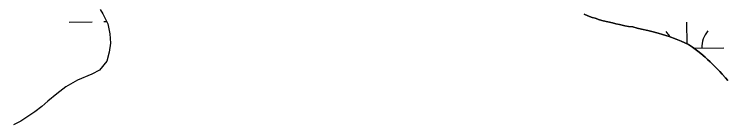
# Model space of a CAD drawing. Extents: x 3887375 to 3925618, y 296674 to 322633.
# Drawn here: x 3921458 to 3922438, y 311414 to 311566 of the extents above; entities that cross this region are included whole.
import ezdxf

# ---------------------------------------------------------------- set-up
doc = ezdxf.new("R2010")
doc.units = 0
doc.layers.add('V-TOPO-SHOR', color=7, linetype='Continuous')
doc.layers.add('V-WETL-SWMP', color=7, linetype='Continuous')

msp = doc.modelspace()

# ---------------------------------------------------------------- linework, layer by layer
at = {"layer": 'V-TOPO-SHOR'}
for points in [[(3921576.33, 311572.77), (3921580.1, 311566.93), (3921586.85, 311553.23), (3921589.8, 311539.14), (3921590.59, 311526.67), (3921588.66, 311514.07), (3921585.65, 311501.62), (3921575.74, 311489.17), (3921565.16, 311483.91), (3921545.09, 311475.42), (3921529.49, 311466.38), (3921516.87, 311456.38), (3921504.38, 311446.24), (3921496.23, 311439.22), (3921486.87, 311431.78), (3921478.19, 311426.38), (3921467.33, 311418.96), (3921457.16, 311413.83)], [(3922241.86, 311566.46), (3922246.93, 311564.28), (3922252.71, 311562.1), (3922257.05, 311560.88), (3922263.07, 311558.7), (3922267.9, 311557.48), (3922274.41, 311556.02), (3922280.92, 311554.32), (3922285.5, 311553.34), (3922290.32, 311552.13), (3922297.55, 311550.42), (3922302.86, 311549.69), (3922308.64, 311548.95), (3922314.67, 311547.25), (3922320.7, 311546.03), (3922329.14, 311544.08), (3922334.92, 311542.38), (3922343.6, 311540.19), (3922349.39, 311538.49), (3922358.55, 311535.82), (3922368.43, 311532.18), (3922375.18, 311529.27), (3922385.06, 311524.42), (3922390.84, 311521.03), (3922398.06, 311515.47), (3922402.16, 311512.08), (3922407.94, 311507), (3922411.31, 311503.86), (3922414.92, 311500.72), (3922419.97, 311495.64), (3922423.58, 311492.02), (3922428.4, 311487.18), (3922431.29, 311483.8), (3922436.1, 311478.72), (3922439.47, 311474.85)]]:
    msp.add_lwpolyline(points, dxfattribs=at)
at = {"layer": 'V-WETL-SWMP'}
for p, q in [((3922246.93, 311564.28), (3922241.86, 311566.46)), ((3922252.71, 311562.1), (3922246.93, 311564.28)), ((3922257.05, 311560.88), (3922252.71, 311562.1)), ((3921533.69, 311555.57), (3921565.69, 311556.12)), ((3921581.68, 311556.39), (3921585.26, 311556.46)), ((3922263.07, 311558.7), (3922257.05, 311560.88)), ((3922267.9, 311557.48), (3922263.07, 311558.7)), ((3922274.41, 311556.02), (3922267.9, 311557.48)), ((3922280.92, 311554.32), (3922274.41, 311556.02)), ((3922285.5, 311553.34), (3922280.92, 311554.32)), ((3922290.32, 311552.13), (3922285.5, 311553.34)), ((3922297.55, 311550.42), (3922290.32, 311552.13)), ((3922383.56, 311525.16), (3922383.04, 311555.41)), ((3922302.86, 311549.69), (3922297.55, 311550.42)), ((3922308.64, 311548.95), (3922302.86, 311549.69)), ((3922314.67, 311547.25), (3922308.64, 311548.95)), ((3922320.7, 311546.03), (3922314.67, 311547.25)), ((3922329.14, 311544.08), (3922320.7, 311546.03)), ((3922334.92, 311542.38), (3922329.14, 311544.08)), ((3922343.6, 311540.19), (3922334.92, 311542.38)), ((3922349.39, 311538.49), (3922343.6, 311540.19)), ((3922358.55, 311535.82), (3922349.39, 311538.49)), ((3922368.43, 311532.18), (3922358.55, 311535.82)), ((3922375.18, 311529.27), (3922368.43, 311532.18)), ((3922385.06, 311524.42), (3922375.18, 311529.27)), ((3922390.84, 311521.03), (3922385.06, 311524.42)), ((3922398.06, 311515.47), (3922390.84, 311521.03)), ((3922392.74, 311519.57), (3922433.65, 311520.27)), ((3922402.16, 311512.08), (3922398.06, 311515.47)), ((3922407.94, 311507.01), (3922402.16, 311512.08)), ((3922411.31, 311503.86), (3922407.94, 311507.01)), ((3922414.92, 311500.72), (3922411.31, 311503.86)), ((3922419.97, 311495.64), (3922414.92, 311500.72)), ((3922423.58, 311492.02), (3922419.97, 311495.64)), ((3922428.4, 311487.18), (3922423.58, 311492.02)), ((3922431.29, 311483.8), (3922428.4, 311487.18)), ((3922436.1, 311478.72), (3922431.29, 311483.8)), ((3922439.47, 311474.85), (3922436.1, 311478.72))]:
    msp.add_line(p, q, dxfattribs=at)
msp.add_lwpolyline([(3921580.1, 311566.93), (3921586.85, 311553.23), (3921589.8, 311539.14), (3921590.59, 311526.67), (3921588.66, 311514.07), (3921585.65, 311501.62), (3921575.74, 311489.17), (3921565.16, 311483.91), (3921545.09, 311475.42), (3921529.49, 311466.38), (3921516.87, 311456.38), (3921504.38, 311446.24), (3921496.23, 311439.22), (3921486.87, 311431.78), (3921478.19, 311426.38), (3921467.33, 311418.96), (3921457.16, 311413.83)], dxfattribs=at)
for centre, start, end in [((3922328.42, 311518.94), 27.92646, 41.7552), ((3922438.89, 311520.83), 140.21154, 181.75519)]:
    msp.add_arc(centre, 35.25, start, end, dxfattribs=at)

doc.saveas('drawing.dxf')
